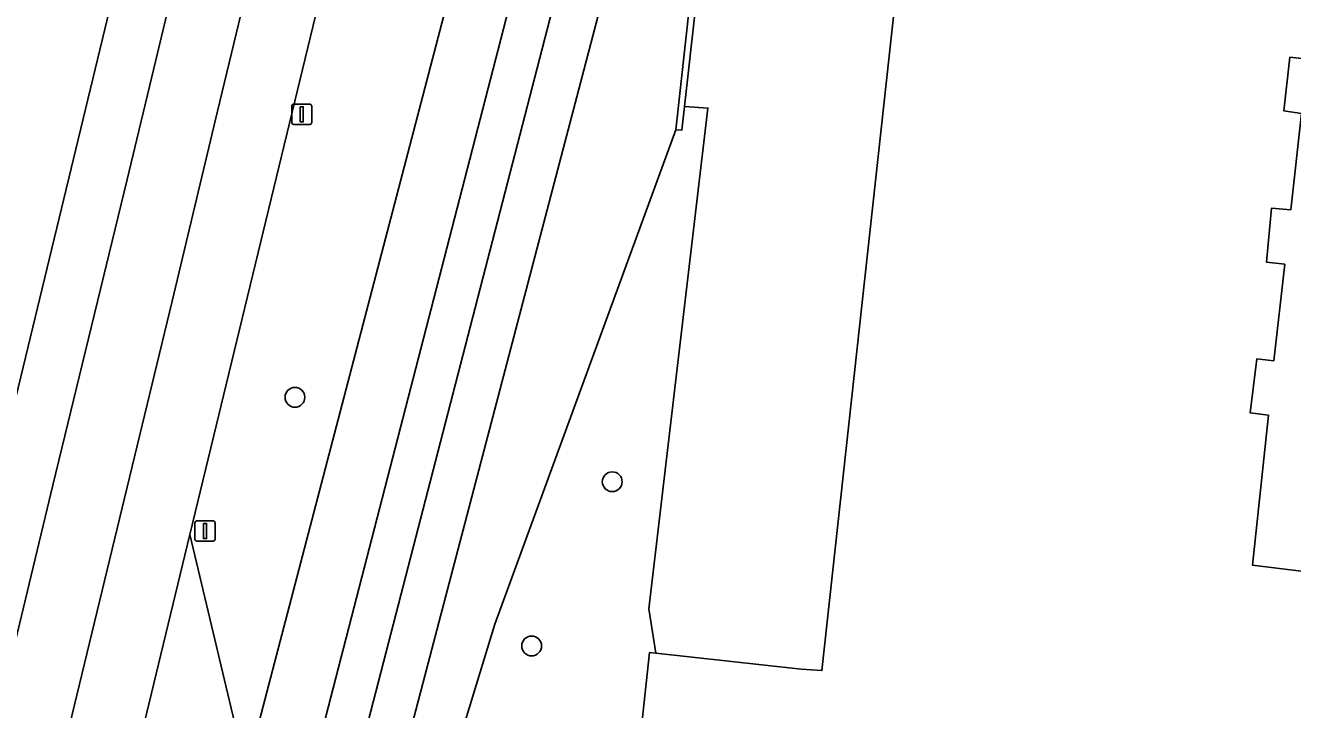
# Model space of a CAD drawing. Extents: x 161928 to 163071, y 386474 to 387428.
# Drawn here: x 162056.1 to 162118.7, y 387337.8 to 387371.6 of the extents above; entities that cross this region are included whole.
import ezdxf

# ---------------------------------------------------------------- set-up
doc = ezdxf.new("R2010")
doc.units = 0
for name, color, linetype in [('IMGEO_Berm_groen', 7, 'Continuous'), ('IMGEO_Boom', 7, 'Continuous'), ('IMGEO_Erf', 7, 'Continuous'), ('IMGEO_Fietspad_gesloten', 7, 'Continuous'), ('IMGEO_Groenvoorziening', 7, 'Continuous'), ('IMGEO_Hek', 7, 'Continuous'), ('IMGEO_Lichtmast', 7, 'Continuous'), ('IMGEO_Muur', 7, 'Continuous'), ('IMGEO_Pand', 7, 'Continuous'), ('IMGEO_Rijbaan_regionaal_gesloten', 7, 'Continuous'), ('IMGEO_Verkeerseiland_groen', 7, 'Continuous'), ('IMGEO_Voetpad_open', 7, 'Continuous')]:
    doc.layers.add(name, color=color, linetype=linetype)

msp = doc.modelspace()

# ---------------------------------------------------------------- linework, layer by layer
at = {"layer": 'IMGEO_Berm_groen'}
for points in [[(162059.301, 387398.095), (162047.108, 387333.721), (162046.838, 387332.294), (162034.444, 387265.502), (162050.423, 387331.593), (162067.054, 387400.385)], [(162067.04, 387334.726), (162064.253, 387346.432), (162061.99, 387337.084), (162061.493, 387334.987)]]:
    msp.add_lwpolyline(points, dxfattribs=at)
msp.add_lwpolyline([(162083.656, 387398.34), (162076.299, 387396.195), (162064.253, 387346.432), (162067.04, 387334.726)], close=True, dxfattribs=at)
at = {"layer": 'IMGEO_Boom'}
for centre in [(162069.439, 387353.204), (162085.113, 387349.031), (162081.133, 387340.917)]:
    msp.add_circle(centre, 0.489, dxfattribs=at)
at = {"layer": 'IMGEO_Erf'}
for points in [[(162128.408, 387402.121), (162092.99, 387406.127), (162088.689, 387367.58), (162089.838, 387367.491), (162086.928, 387342.748), (162087.267, 387340.56), (162094.446, 387339.776), (162095.472, 387339.702), (162101.179, 387391.862), (162101.193, 387391.994), (162103.352, 387391.751), (162103.594, 387394.402), (162103.64, 387394.659), (162105.958, 387394.398), (162105.967, 387394.513), (162122.121, 387392.674)], [(162119.477, 387369.909), (162118.589, 387370.006), (162118.288, 387367.357), (162119.163, 387367.227), (162118.637, 387362.469), (162117.681, 387362.556), (162117.437, 387359.88), (162118.328, 387359.775), (162117.791, 387355.012), (162116.959, 387355.099), (162116.624, 387352.433), (162117.523, 387352.319), (162116.743, 387344.905), (162123.02, 387344.143)]]:
    msp.add_lwpolyline(points, dxfattribs=at)
at = {"layer": 'IMGEO_Fietspad_gesloten'}
for points in [[(162089.986, 387409.739), (162086.721, 387410.179), (162086.078, 387407.858), (162086.044, 387407.72), (162085.834, 387406.878), (162085.603, 387406.933), (162085.281, 387405.699), (162084.545, 387402.419), (162083.656, 387398.34), (162067.04, 387334.726), (162063.954, 387322.91), (162063.878, 387322.617), (162061.214, 387312.46), (162058.329, 387301.562), (162054.846, 387288.405), (162045.497, 387252.418), (162044.884, 387250), (162040.471, 387232.592), (162037.487, 387220.819), (162033.193, 387200.82), (162015.741, 387045.758)], [(162063.893, 387310.122), (162066.755, 387321.112), (162087.894, 387402.981), (162089.288, 387407.987)]]:
    msp.add_lwpolyline(points, dxfattribs=at)
at = {"layer": 'IMGEO_Groenvoorziening'}
for points in [[(162088.036, 387385.887), (162088.608, 387387.35), (162089.298, 387388.761), (162090.1, 387390.111), (162091.009, 387391.392), (162088.445, 387392.038), (162087.299, 387392.28), (162065.958, 387309.753), (162065.532, 387307.989), (162063.321, 387289.656), (162065.121, 387289.461), (162065.538, 387293.533), (162067.04, 387305.863), (162074.978, 387336.119)], [(162091.009, 387391.392), (162090.1, 387390.111), (162089.298, 387388.761), (162088.608, 387387.35), (162088.036, 387385.887), (162074.978, 387336.119), (162077.442, 387335.86), (162079.313, 387341.988), (162088.254, 387366.423)], [(162087.267, 387340.56), (162086.928, 387342.748), (162089.838, 387367.491), (162088.689, 387367.58), (162088.558, 387366.41), (162088.254, 387366.423), (162079.313, 387341.988), (162077.442, 387335.86), (162086.337, 387334.922), (162086.955, 387340.594)]]:
    msp.add_lwpolyline(points, close=True, dxfattribs=at)
at = {"layer": 'IMGEO_Hek'}
for points in [[(162089.838, 387367.491), (162086.928, 387342.748), (162087.267, 387340.56)], [(162088.689, 387367.58), (162089.838, 387367.491)]]:
    msp.add_lwpolyline(points, dxfattribs=at)
at = {"layer": 'IMGEO_Lichtmast'}
for p, q in [((162069.38, 387367.688), (162070.17, 387367.688)), ((162070.17, 387367.688), (162069.38, 387367.688)), ((162069.28, 387366.788), (162069.28, 387367.588)), ((162069.28, 387367.588), (162069.28, 387366.788)), ((162070.27, 387367.588), (162070.27, 387366.788)), ((162070.27, 387366.788), (162070.27, 387367.588)), ((162070.17, 387366.688), (162069.38, 387366.688)), ((162069.38, 387366.688), (162070.17, 387366.688)), ((162064.604, 387347.102), (162065.394, 387347.102)), ((162065.394, 387347.102), (162064.604, 387347.102)), ((162064.504, 387346.202), (162064.504, 387347.002)), ((162064.504, 387347.002), (162064.504, 387346.202)), ((162065.494, 387347.002), (162065.494, 387346.202)), ((162065.494, 387346.202), (162065.494, 387347.002)), ((162065.394, 387346.102), (162064.604, 387346.102)), ((162064.604, 387346.102), (162065.394, 387346.102))]:
    msp.add_line(p, q, dxfattribs=at)
for points in [[(162069.7, 387367.563), (162069.85, 387367.563), (162069.85, 387366.813), (162069.7, 387366.813), (162069.7, 387367.563)], [(162064.924, 387346.977), (162065.074, 387346.977), (162065.074, 387346.227), (162064.924, 387346.227), (162064.924, 387346.977)]]:
    msp.add_lwpolyline(points, dxfattribs=at)
for centre, start, end in [((162069.38, 387367.588), 90, 180), ((162069.38, 387367.588), 90, 180), ((162070.17, 387367.588), 0, 90), ((162070.17, 387367.588), 360, 90), ((162069.38, 387366.788), 180, 270), ((162069.38, 387366.788), 180, 270), ((162070.17, 387366.788), 270, 0), ((162070.17, 387366.788), 270, 0), ((162064.604, 387347.002), 90, 180), ((162064.604, 387347.002), 90, 180), ((162065.394, 387347.002), 0, 90), ((162065.394, 387347.002), 360, 90), ((162064.604, 387346.202), 180, 270), ((162064.604, 387346.202), 180, 270), ((162065.394, 387346.202), 270, 0), ((162065.394, 387346.202), 270, 0)]:
    msp.add_arc(centre, 0.1, start, end, dxfattribs=at)
at = {"layer": 'IMGEO_Muur'}
msp.add_lwpolyline([(162093.344, 387409.296), (162092.989, 387409.335), (162091.009, 387391.392), (162088.254, 387366.423), (162088.558, 387366.41), (162088.689, 387367.58), (162092.99, 387406.127)], close=True, dxfattribs=at)
at = {"layer": 'IMGEO_Pand'}
for points in [[(162122.121, 387392.674), (162105.967, 387394.513), (162105.958, 387394.398), (162105.941, 387394.113), (162105.659, 387391.497), (162104.299, 387391.645), (162103.352, 387391.751), (162101.193, 387391.994), (162101.179, 387391.862), (162095.472, 387339.702), (162094.446, 387339.776), (162087.267, 387340.56), (162086.955, 387340.594), (162086.337, 387334.922), (162085.331, 387325.687), (162091.207, 387325.075), (162091.544, 387327.525), (162102.538, 387326.12), (162102.224, 387323.84), (162111.353, 387322.853), (162111.003, 387319.793), (162111.389, 387319.814), (162114.218, 387319.971), (162120.555, 387320.323)], [(162123.02, 387344.143), (162116.743, 387344.905), (162117.523, 387352.319), (162116.624, 387352.433), (162116.959, 387355.099), (162117.791, 387355.012), (162118.328, 387359.775), (162117.437, 387359.88), (162117.681, 387362.556), (162118.637, 387362.469), (162119.163, 387367.227), (162118.288, 387367.357), (162118.589, 387370.006), (162119.477, 387369.909)]]:
    msp.add_lwpolyline(points, dxfattribs=at)
at = {"layer": 'IMGEO_Rijbaan_regionaal_gesloten'}
for points in [[(162063.379, 387357.951), (162065.611, 387367.345), (162069.516, 387383.537), (162073.154, 387398.872), (162076.154, 387411.399), (162072.666, 387411.79), (162072.292, 387411.832)], [(162072.514, 387411.212), (162072.175, 387409.818), (162072.011, 387409.14), (162069.579, 387399.101), (162069.253, 387397.742), (162065.843, 387383.531), (162061.146, 387363.965), (162057.489, 387348.871), (162055.168, 387339.181), (162052.668, 387328.932), (162050.355, 387319.254), (162047.562, 387307.539), (162044.544, 387294.825), (162041.265, 387281.187)], [(162046.654, 387273.757), (162051.856, 387295.01), (162056.336, 387313.597), (162058.559, 387322.823), (162059.212, 387325.494), (162059.308, 387325.892), (162061.493, 387334.987), (162061.99, 387337.084), (162064.253, 387346.432), (162076.299, 387396.195), (162078.067, 387404.326), (162079.16, 387408.786), (162078.982, 387408.827), (162079.286, 387410.003), (162079.765, 387410.994), (162076.154, 387411.399), (162073.154, 387398.872), (162069.516, 387383.537), (162065.611, 387367.345), (162063.379, 387357.951), (162053.953, 387319.089), (162042.646, 387272.239)], [(162008.079, 387046.78), (162019.854, 387151.971), (162021.532, 387162.891), (162024.033, 387186.285), (162025.244, 387195.236), (162034.253, 387237.51), (162037.077, 387249.016), (162042.646, 387272.239), (162053.953, 387319.089), (162063.379, 387357.951)]]:
    msp.add_lwpolyline(points, dxfattribs=at)
at = {"layer": 'IMGEO_Verkeerseiland_groen'}
for points in [[(162069.253, 387397.742), (162067.268, 387401.58), (162067.249, 387401.396), (162067.054, 387400.385), (162050.423, 387331.593), (162034.444, 387265.502), (162029.537, 387233.819)], [(162029.933, 387234.225), (162029.99, 387234.463), (162030.605, 387237.011), (162032.373, 387244.275), (162033.953, 387250.96), (162034.547, 387253.436), (162036.845, 387262.833), (162041.265, 387281.187), (162044.544, 387294.825), (162047.562, 387307.539), (162050.355, 387319.254), (162052.668, 387328.932), (162055.168, 387339.181), (162057.489, 387348.871), (162061.146, 387363.965), (162065.843, 387383.531), (162069.253, 387397.742)]]:
    msp.add_lwpolyline(points, dxfattribs=at)
at = {"layer": 'IMGEO_Voetpad_open'}
msp.add_lwpolyline([(162089.288, 387407.987), (162087.894, 387402.981), (162066.755, 387321.112), (162063.893, 387310.122), (162061.069, 387290.352), (162063.321, 387289.656), (162065.532, 387307.989), (162065.958, 387309.753), (162087.299, 387392.28), (162088.445, 387392.038), (162091.009, 387391.392), (162092.989, 387409.335)], dxfattribs=at)

doc.saveas('drawing.dxf')
